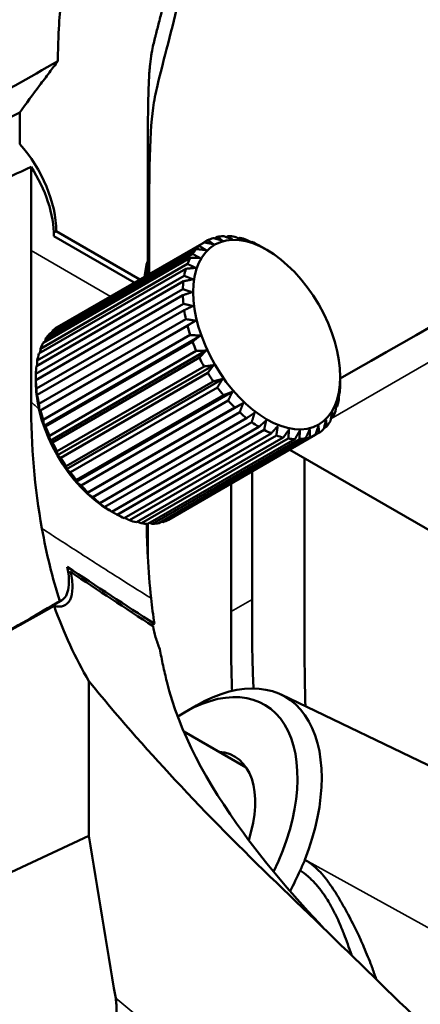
# Model space of a CAD drawing. Header units: millimetres. Extents: x 0 to 2100, y 0 to 1485.
# Tile 651 of 656: x 1581 to 1608, y 1245 to 1311. Entities that reach past the tile are written whole.
import ezdxf

# ---------------------------------------------------------------- set-up
doc = ezdxf.new("R2010")
doc.units = ezdxf.units.MM
doc.header["$LTSCALE"] = 5
doc.layers.add('Sichtbar (ISO)', color=7, linetype='Continuous', lineweight=50)
doc.layers.add('Sichtbar schmal (ISO)', color=7, linetype='Continuous', lineweight=35)

msp = doc.modelspace()

# ---------------------------------------------------------------- linework, layer by layer
at = {"layer": 'Sichtbar (ISO)'}
for p, q in [((1581.2841, 1295.7402), (1581.2841, 1301.3819)), ((1582.8191, 1296.9471), (1582.9862, 1297.0436)), ((1582.8232, 1296.7046), (1588.2321, 1293.5817)), ((1582.9862, 1297.0436), (1588.6072, 1293.7983)), ((1593.8377, 1296.6664), (1593.658, 1296.5626)), ((1594.5614, 1296.7231), (1594.4383, 1296.652)), ((1592.626, 1296.0571), (1582.7265, 1290.3417)), ((1592.9373, 1296.2982), (1583.0378, 1290.5828)), ((1593.1873, 1296.4426), (1592.9373, 1296.2982)), ((1595.3404, 1296.6113), (1595.2649, 1296.5676)), ((1596.1556, 1296.3336), (1596.1213, 1296.3138)), ((1581.2841, 1285.5513), (1581.2841, 1295.7402)), ((1592.1678, 1295.5196), (1582.2683, 1289.8041)), ((1592.4182, 1295.8468), (1582.5187, 1290.1314)), ((1597.1637, 1295.7984), (1597.1193, 1295.8241)), ((1591.8239, 1294.8431), (1581.9244, 1289.1276)), ((1592.0073, 1295.2485), (1582.1078, 1289.533)), ((1591.6027, 1294.0444), (1581.7032, 1288.3289)), ((1591.7146, 1294.5179), (1581.8151, 1288.8024)), ((1589.0739, 1294.0677), (1589.0739, 1294.5924)), ((1591.5474, 1293.6731), (1581.6479, 1287.9576)), ((1591.5098, 1293.1431), (1581.6103, 1287.4276)), ((1591.5098, 1292.7349), (1581.6103, 1287.0194)), ((1591.5474, 1292.1615), (1581.6479, 1286.446)), ((1591.6027, 1291.7263), (1581.7032, 1286.0108)), ((1591.7146, 1291.1236), (1581.8151, 1285.4081)), ((1592.3696, 1291.0175), (1581.8518, 1284.9451)), ((1591.8239, 1290.6723), (1581.9244, 1284.9568)), ((1592.0073, 1290.0551), (1582.1078, 1284.3396)), ((1592.6695, 1290.0084), (1582.1517, 1283.9359)), ((1592.1678, 1289.5987), (1582.2683, 1283.8832)), ((1592.4182, 1288.9823), (1582.5187, 1283.2668)), ((1593.079, 1289.0004), (1582.5612, 1282.928)), ((1592.626, 1288.532), (1582.7265, 1282.8165)), ((1592.9373, 1287.9315), (1583.0378, 1282.216)), ((1593.5879, 1288.0185), (1583.0701, 1281.946)), ((1593.1873, 1287.4985), (1583.2878, 1281.783)), ((1581.6074, 1286.817), (1581.6074, 1286.8683)), ((1593.5517, 1286.9287), (1583.6522, 1281.2132)), ((1594.1838, 1287.0867), (1583.6661, 1281.0143)), ((1602.1135, 1287.2252), (1602.1135, 1287.1739)), ((1593.8377, 1286.5236), (1583.9382, 1280.8081)), ((1594.852, 1286.2281), (1584.3343, 1280.1557)), ((1602.0729, 1286.0846), (1602.0386, 1286.0648)), ((1594.2464, 1285.9985), (1584.3469, 1280.283)), ((1594.5614, 1285.6313), (1584.6619, 1279.9158)), ((1595.576, 1285.4638), (1585.0583, 1279.3914)), ((1595.0042, 1285.1639), (1585.1047, 1279.4484)), ((1595.3404, 1284.8436), (1585.4409, 1279.1281)), ((1601.9058, 1285.2398), (1601.8302, 1285.1961)), ((1595.8064, 1284.4453), (1585.9069, 1278.7298)), ((1596.1556, 1284.1798), (1586.2561, 1278.4644)), ((1601.6131, 1284.5092), (1601.49, 1284.4381)), ((1596.6334, 1283.8606), (1586.7339, 1278.1451)), ((1596.987, 1283.6565), (1587.0875, 1277.941)), ((1597.4647, 1283.424), (1587.5653, 1277.7085)), ((1600.6831, 1283.4594), (1600.4331, 1283.3151)), ((1601.2022, 1283.9108), (1601.0225, 1283.8071)), ((1597.8139, 1283.2863), (1587.9145, 1277.5708)), ((1598.28, 1283.1464), (1588.3805, 1277.4309)), ((1598.6162, 1283.0784), (1588.7167, 1277.363)), ((1599.059, 1283.0346), (1589.1595, 1277.3191)), ((1599.374, 1283.038), (1589.4745, 1277.3226)), ((1599.7826, 1283.0913), (1589.8831, 1277.3758)), ((1600.0687, 1283.1661), (1590.1692, 1277.4506)), ((1600.4331, 1283.3151), (1590.5336, 1277.5996)), ((1614.0512, 1273.4741), (1598.7196, 1282.3258)), ((1599.709, 1270.1964), (1599.709, 1281.7545)), ((1596.1735, 1280.8558), (1596.1735, 1272.2376)), ((1594.7593, 1280.0393), (1594.7593, 1271.4212)), ((1586.5571, 1278.2438), (1586.6016, 1278.2181)), ((1589.1376, 1277.32), (1589.1376, 1275.3441)), ((1589.1451, 1275.193), (1589.1451, 1277.3197)), ((1582.6681, 1276.5888), (1582.6681, 1276.5888)), ((1583.4459, 1276.0845), (1583.4459, 1276.0845)), ((1584.2237, 1275.5823), (1584.2237, 1275.5823)), ((1583.9531, 1274.0867), (1583.797, 1273.9966)), ((1583.3561, 1272.1816), (1580.5396, 1270.5151)), ((1589.1376, 1272.4582), (1589.1376, 1272.4582)), ((1589.1451, 1272.4535), (1589.1451, 1272.4535)), ((1589.5933, 1270.5888), (1589.4234, 1270.489)), ((1585.18, 1266.7254), (1585.18, 1256.3007)), ((1598.1257, 1265.818), (1610.7168, 1259.7798)), ((1591.6115, 1264.6135), (1592.4278, 1265.0848)), ((1595.7715, 1260.9151), (1591.5672, 1263.3425)), ((1560.4321, 1244.7202), (1585.18, 1256.3007))]:
    msp.add_line(p, q, dxfattribs=at)
for centre, major_axis, ratio, start_param, end_param in [((1578.7436, 1299.4931), (-3, 5.1962), 0.5773498, 3.926991, 5.0660596), ((1462.2177, 1198.2912), (189.0699, 114.8038), 0.0226591, 0.4603744, 0.7241981), ((1578.6022, 1299.1665), (2.9847, -5.1697), 0.5773501, 0.7802815, 1.6677172), ((1596.8102, 1289.8788), (-3.75, 6.4952), 0.5773503, 6.0023656, 6.0927662), ((1596.8102, 1289.8788), (-3.75, 6.4952), 0.5773503, 5.8452859, 5.9356865), ((1596.8102, 1289.8788), (-3.75, 6.4952), 0.5773503, 0.0333395, 0.1237401), ((1596.8102, 1289.8788), (-3.75, 6.4952), 0.5773503, 6.1594452, 6.2498458), ((1596.8102, 1289.8788), (-3.75, 6.4952), 0.5773503, 5.6882063, 5.7786069), ((1596.8102, 1289.8788), (-3.75, 6.4952), 0.5773503, 5.5311267, 5.6215273), ((1596.8102, 1289.8788), (-3.75, 6.4952), 0.5773503, 0.1904191, 0.2808198), ((1593.1686, 1291.1648), (3, -5.1962), 0.5773503, 3.6046032, 3.8487324), ((1596.8102, 1289.8788), (-3.75, 6.4952), 0.5773503, 0.3474988, 0.4378994), ((1593.0979, 1290.7974), (-2.9847, 5.1697), 0.577349, 0.4786587, 0.6053511), ((1574.5262, 1280.4161), (-157.5262, -95.9065), 0.0226239, 4.6050938, 4.605599), ((1596.8102, 1289.8788), (3.75, -6.4952), 0.5773503, 3.6461711, 3.7365717), ((1596.8102, 1289.8788), (3.75, -6.4952), 0.5773503, 3.8032507, 3.8936513), ((1596.8102, 1289.8788), (3.75, -6.4952), 0.5773503, 3.9603303, 4.0507309), ((1596.8102, 1289.8788), (3.75, -6.4952), 0.5773503, 4.11741, 4.2078106), ((1586.9107, 1284.1634), (-3.75, 6.4952), 0.5773503, 0.1904191, 0.2808198), ((1586.9107, 1284.1634), (-3.75, 6.4952), 0.5773503, 0.0333395, 0.1237401), ((1596.8102, 1289.8788), (3.75, -6.4952), 0.5773503, 4.2744896, 4.3648902), ((1586.9107, 1284.1634), (-3.75, 6.4952), 0.5773503, 0.3474988, 0.4378994), ((1596.8102, 1289.8788), (3.75, -6.4952), 0.5773503, 4.4315692, 4.5219698), ((1586.9107, 1284.1634), (3.75, -6.4952), 0.5773503, 3.6461711, 3.7365717), ((1596.8102, 1289.8788), (3.75, -6.4952), 0.5773503, 4.5886489, 4.6790495), ((1586.9107, 1284.1634), (3.75, -6.4952), 0.5773503, 3.8032507, 3.8936513), ((1596.8102, 1289.8788), (3.75, -6.4952), 0.5773503, 4.7457285, 4.8361291), ((1586.5571, 1283.9592), (3.5, -6.0622), 0.5773503, 3.9269908, 5.4977871), ((1586.9107, 1284.1634), (3.75, -6.4952), 0.5773503, 3.9603303, 4.0507309), ((1596.8102, 1289.8788), (3.75, -6.4952), 0.5773503, 4.9028081, 4.9932087), ((1596.8102, 1289.8788), (-3.75, 6.4952), 0.5773503, 3.8032507, 3.8936513), ((1622.2849, 1305.819), (27.8439, 48.515), 0.6203488, 2.3173396, 2.5064258), ((1586.9107, 1284.1634), (3.75, -6.4952), 0.5773503, 4.11741, 4.2078106), ((1596.8102, 1289.8788), (3.75, -6.4952), 0.5773503, 5.0598878, 5.1502884), ((1596.8102, 1289.8788), (-3.75, 6.4952), 0.5773503, 3.6461711, 3.7365717), ((1586.9107, 1284.1634), (3.75, -6.4952), 0.5773503, 4.2744896, 4.3648902), ((1596.8102, 1289.8788), (3.75, -6.4952), 0.5773503, 5.2169674, 5.307368), ((1596.8102, 1289.8788), (3.75, -6.4952), 0.5773503, 0.3474988, 0.4378994), ((1596.8102, 1289.8788), (3.75, -6.4952), 0.5773503, 5.374047, 5.4644476), ((1596.8102, 1289.8788), (3.75, -6.4952), 0.5773503, 0.1904191, 0.2808198), ((1586.9107, 1284.1634), (3.75, -6.4952), 0.5773503, 4.4315692, 4.5219698), ((1596.8102, 1289.8788), (3.75, -6.4952), 0.5773503, 5.5311267, 5.6215273), ((1596.8102, 1289.8788), (3.75, -6.4952), 0.5773503, 0.0333395, 0.1237401), ((1586.9107, 1284.1634), (3.75, -6.4952), 0.5773503, 4.5886489, 4.6790495), ((1596.8102, 1289.8788), (3.75, -6.4952), 0.5773503, 5.6882063, 5.7786069), ((1596.8102, 1289.8788), (3.75, -6.4952), 0.5773503, 5.8452859, 5.9356865), ((1596.8102, 1289.8788), (3.75, -6.4952), 0.5773503, 6.0023656, 6.0927662), ((1596.8102, 1289.8788), (3.75, -6.4952), 0.5773503, 6.1594452, 6.2498458), ((1586.9107, 1284.1634), (3.75, -6.4952), 0.5773503, 4.7457285, 4.8361291), ((1586.9107, 1284.1634), (3.75, -6.4952), 0.5773503, 4.9028081, 4.9932087), ((1586.9107, 1284.1634), (3.75, -6.4952), 0.5773503, 5.0598878, 5.1502884), ((1586.9107, 1284.1634), (3.75, -6.4952), 0.5773503, 5.2169674, 5.307368), ((1586.9107, 1284.1634), (3.75, -6.4952), 0.5773503, 5.374047, 5.4644476), ((1586.9107, 1284.1634), (3.75, -6.4952), 0.5773503, 5.5311267, 5.6215273), ((1586.9107, 1284.1634), (3.75, -6.4952), 0.5773503, 5.6882063, 5.7786069), ((1586.9107, 1284.1634), (3.75, -6.4952), 0.5773503, 6.1594452, 6.2498458), ((1586.9107, 1284.1634), (3.75, -6.4952), 0.5773503, 5.8452859, 5.9356865), ((1586.9107, 1284.1634), (3.75, -6.4952), 0.5773503, 6.0023656, 6.0927662), ((1598.7971, 1345.0628), (143.1391, -109.0275), 0.3684818, 4.8844505, 4.9240703), ((1601.8449, 1336.55), (137.8141, -101.9128), 0.3582453, 4.8455329, 4.8847132), ((1511.3755, 1238.4143), (96.3784, 50.2292), 0.0446122, 5.4619417, 5.5300999), ((1632.4968, 1303.0898), (-30.7042, -53.1827), 0.5773444, 5.6153657, 5.6525638), ((1527.9059, 1246.6268), (125.7193, 67.7655), 0.0301987, 4.8621395, 5.1482024), ((1620.3323, 1306.8821), (26.6427, 48.6296), 0.6083522, 2.6465075, 2.7926316), ((1592.4278, 1255.3401), (5.9674, 10.3358), 0.5773503, 4.974141, 7.0685835), ((1591.6115, 1255.8114), (5.3902, 9.336), 0.5773503, 4.8367991, 7.1271034), ((1591.6115, 1255.8114), (3.375, 5.8457), 0.5773503, 5.0664792, 6.5561979)]:
    msp.add_ellipse(centre, major_axis=major_axis, ratio=ratio, start_param=start_param, end_param=end_param, dxfattribs=at)
msp.add_ellipse((1597.1637, 1290.083), major_axis=(-3.5, 6.0622), ratio=0.5773503, dxfattribs=at)
for points, knots in [([(1602.0836, 1323.0707), (1602.1089, 1323.048), (1602.1219, 1323.0362), (1602.1604, 1323.0012), (1602.1802, 1322.9832), (1602.2389, 1322.9295), (1602.2776, 1322.8937), (1602.3916, 1322.7876), (1602.466, 1322.7171), (1602.6813, 1322.5103), (1602.8223, 1322.3709), (1603.2064, 1321.9829), (1603.4515, 1321.7249), (1604.0709, 1321.0531), (1604.4493, 1320.6221), (1605.3444, 1319.5695), (1605.8319, 1318.9677), (1607.6556, 1316.6753), (1608.0026, 1316.174), (1611.8676, 1313.7713), (1614.1244, 1312.4697), (1628.3484, 1304.2575)], [0.0005658, 0.0005658, 0.0005658, 0.0005658, 0.0150402, 0.0150402, 0.0303745, 0.0303745, 0.0607231, 0.0607231, 0.120197, 0.120197, 0.234193, 0.234193, 0.4450737, 0.4450737, 0.7886142, 0.7886142, 1.2936171, 1.2936171, 2.5280241, 2.5280241, 3.2720462, 3.2720462, 3.2720462, 3.2720462]), ([(1583.0925, 1308.5128), (1583.1245, 1310.9347), (1583.2037, 1311.8873), (1583.6198, 1313.8091), (1584.1421, 1315.4755), (1584.8659, 1318.2829)], [0, 0, 0, 0, 0.8835069, 0.8835069, 1.8796636, 1.8796636, 1.8796636, 1.8796636]), ([(1589.2383, 1294.23), (1589.2386, 1301.7088), (1589.2462, 1303.8195), (1589.7325, 1306.7557), (1589.9694, 1307.5801), (1590.7806, 1310.7369), (1591.0303, 1311.7323), (1591.4354, 1313.4343), (1591.595, 1314.1309), (1591.8291, 1315.2178), (1591.9153, 1315.6337), (1592.0379, 1316.2606), (1592.08, 1316.4834), (1592.1614, 1316.9326), (1592.2006, 1317.1595), (1592.2375, 1317.3865)], [-2.8529641, -2.8529641, -2.8529641, -2.8529641, -1.564765, -1.564765, -0.8660047, -0.8660047, -0.524183, -0.524183, -0.2902449, -0.2902449, -0.1513618, -0.1513618, -0.0775554, -0.0775554, -0.0006929, -0.0006929, -0.0006929, -0.0006929]), ([(1589.1445, 1295.0403), (1589.1445, 1299.1139), (1589.1425, 1300.2773), (1589.1513, 1303.5751), (1589.1594, 1305.2794), (1589.2048, 1306.832), (1589.2223, 1307.2821), (1589.2609, 1307.8453), (1589.2725, 1307.9926), (1589.3079, 1308.3688), (1589.3352, 1308.6015), (1589.386, 1308.9307), (1589.4013, 1309.0218), (1589.4486, 1309.2812), (1589.4826, 1309.4448), (1589.5557, 1309.7657), (1589.5934, 1309.9192), (1589.6491, 1310.1403), (1589.6675, 1310.2124), (1589.7199, 1310.4166), (1589.7557, 1310.5544), (1589.8571, 1310.9451), (1589.9415, 1311.2701), (1590.162, 1312.1206), (1590.2875, 1312.6084), (1590.5625, 1313.6927), (1590.7045, 1314.2622), (1590.8431, 1314.8319)], [0.000001, 0.000001, 0.000001, 0.000001, 1.4967487, 1.4967487, 2.4000346, 2.4000346, 2.7136177, 2.7136177, 2.8221742, 2.8221742, 2.9912697, 2.9912697, 3.0561734, 3.0561734, 3.1736405, 3.1736405, 3.2786354, 3.2786354, 3.3282765, 3.3282765, 3.42235, 3.42235, 3.5514119, 3.5514119, 3.7621742, 3.7621742, 3.9978226, 3.9978226, 3.9978226, 3.9978226]), ([(1559.872, 1295.5206), (1563.7593, 1297.6481), (1567.6475, 1299.7991), (1575.3873, 1304.1292), (1579.2405, 1306.3088), (1583.0925, 1308.5128)], [-3.2011524, -3.2011524, -3.2011524, -3.2011524, -1.593453, -1.593453, -0.0000034, -0.0000034, -0.0000034, -0.0000034]), ([(1580.5193, 1305.0551), (1580.9597, 1305.6535), (1581.4173, 1306.273), (1582.0731, 1307.1551), (1582.2991, 1307.4579), (1582.7077, 1308.003), (1582.902, 1308.2613), (1583.0925, 1308.5128)], [-0.69295705, -0.69295705, -0.69295705, -0.69295705, -0.33297623, -0.33297623, -0.15283474, -0.15283474, -0.00000677, -0.00000677, -0.00000677, -0.00000677]), ([(1552.4521, 1290.5764), (1557.181, 1292.9494), (1561.913, 1295.3559), (1571.2677, 1300.1814), (1575.8943, 1302.601), (1580.5193, 1305.0551)], [0.000208, 0.000208, 0.000208, 0.000208, 1.9410611, 1.9410611, 3.8382398, 3.8382398, 3.8382398, 3.8382398]), ([(1580.5193, 1305.0551), (1580.5191, 1304.7206), (1580.519, 1304.3752), (1580.519, 1304.0189), (1580.5189, 1303.6627), (1580.5189, 1303.2956), (1580.5189, 1302.9176)], [0, 0, 0, 0, 0.5, 0.5, 0.5, 1, 1, 1, 1]), ([(1589.2383, 1294.23), (1589.2282, 1294.6344), (1589.2181, 1294.9744), (1589.1978, 1295.5101), (1589.1876, 1295.6968), (1589.1723, 1295.8024), (1589.1665, 1295.7922), (1589.1544, 1295.6179), (1589.1485, 1295.4009), (1589.1445, 1295.0403)], [0.000001, 0.000001, 0.000001, 0.000001, 0.23265606, 0.23265606, 0.48203967, 0.48203967, 0.64433375, 0.64433375, 0.86389859, 0.86389859, 0.86389859, 0.86389859]), ([(1589.1608, 1294.1179), (1589.1582, 1294.2166), (1589.1555, 1294.3107), (1589.1484, 1294.553), (1589.1439, 1294.6919), (1589.1395, 1294.8148)], [-0.16527118, -0.16527118, -0.16527118, -0.16527118, -0.10451498, -0.10451498, -0.000001, -0.000001, -0.000001, -0.000001]), ([(1583.224, 1272.1202), (1582.9751, 1272.8977), (1582.7498, 1273.6951), (1582.3465, 1275.3273), (1582.1687, 1276.1619), (1582.0148, 1277.014)], [0.000001, 0.000001, 0.000001, 0.000001, 0.34802593, 0.34802593, 0.69605071, 0.69605071, 0.69605071, 0.69605071]), ([(1589.374, 1272.31), (1589.2741, 1273.2292), (1589.199, 1274.1661), (1589.1109, 1275.8448), (1589.0873, 1276.5796), (1589.0781, 1277.323)], [-0.72289837, -0.72289837, -0.72289837, -0.72289837, -0.36144968, -0.36144968, -0.08631316, -0.08631316, -0.08631316, -0.08631316]), ([(1583.7231, 1274.4305), (1583.7861, 1274.1237), (1583.8231, 1273.84), (1583.8463, 1273.3164), (1583.8304, 1273.0804), (1583.7441, 1272.6759), (1583.6734, 1272.5089), (1583.4828, 1272.2569), (1583.365, 1272.1697), (1583.224, 1272.1202)], [0.000001, 0.000001, 0.000001, 0.000001, 0.12811001, 0.12811001, 0.26162597, 0.26162597, 0.39654877, 0.39654877, 0.52690575, 0.52690575, 0.52690575, 0.52690575]), ([(1582.8332, 1271.7922), (1583.0825, 1271.7315), (1583.2973, 1271.7327), (1583.6658, 1271.8631), (1583.8128, 1272.0016), (1584.0139, 1272.4139), (1584.0674, 1272.6862), (1584.0757, 1273.3279), (1584.0366, 1273.6873), (1583.9531, 1274.0867)], [-0.69573325, -0.69573325, -0.69573325, -0.69573325, -0.52824951, -0.52824951, -0.34819088, -0.34819088, -0.1682539, -0.1682539, -0.000001, -0.000001, -0.000001, -0.000001]), ([(1596.1735, 1272.2376), (1596.1735, 1270.9513), (1596.1736, 1269.0155), (1596.2321, 1266.9993), (1596.2662, 1266.2837), (1596.2686, 1266.2345)], [0, 0, 0, 0, 0.07504599, 0.11292292, 0.11571334, 0.11571334, 0.11571334, 0.11571334]), ([(1594.7593, 1271.4212), (1594.7593, 1270.1348), (1594.7594, 1268.3626), (1594.8073, 1266.5638), (1594.8262, 1266.0677)], [0, 0, 0, 0, 0.07504599, 0.10338057, 0.10338057, 0.10338057, 0.10338057]), ([(1589.5072, 1270.4348), (1589.5451, 1270.1915), (1589.6025, 1269.9389), (1589.6776, 1269.6801), (1589.7528, 1269.4214), (1589.8459, 1269.1565), (1589.9549, 1268.8885)], [0, 0, 0, 0, 0.5, 0.5, 0.5, 1, 1, 1, 1]), ([(1599.7735, 1265.0278), (1599.7726, 1265.0503), (1599.7471, 1265.7326), (1599.7115, 1267.4636), (1599.7102, 1269.1532), (1599.709, 1270.1964)], [0.900188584, 0.900188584, 0.900188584, 0.900188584, 0.901472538, 0.939174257, 1, 1, 1, 1]), ([(1589.9549, 1268.8885), (1590.0247, 1268.5171), (1590.0991, 1268.1492), (1590.2568, 1267.4211), (1590.3401, 1267.0607), (1590.4278, 1266.7042)], [0.000001, 0.000001, 0.000001, 0.000001, 0.15417146, 0.15417146, 0.30834195, 0.30834195, 0.30834195, 0.30834195]), ([(1597.815, 1253.1447), (1595.4688, 1255.4053), (1593.1734, 1257.723), (1588.965, 1262.2452), (1587.0151, 1264.4656), (1585.18, 1266.7254)], [0.0000022, 0.0000022, 0.0000022, 0.0000022, 0.9975668, 0.9975668, 1.912135, 1.912135, 1.912135, 1.912135]), ([(1601.0389, 1250.0318), (1599.0626, 1252.1392), (1597.2005, 1254.2947), (1593.1078, 1259.8787), (1591.2614, 1263.3178), (1590.4278, 1266.7042)], [0.5576509, 0.5576509, 0.5576509, 0.5576509, 1.4467665, 1.4467665, 2.8138016, 2.8138016, 2.8138016, 2.8138016]), ([(1599.4113, 1253.9681), (1599.4673, 1254.0856), (1599.5221, 1254.2036), (1599.6304, 1254.4431), (1599.684, 1254.565), (1599.736, 1254.687)], [-0.080692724, -0.080692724, -0.080692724, -0.080692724, -0.041161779, -0.041161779, -0.000513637, -0.000513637, -0.000513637, -0.000513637]), ([(1599.7543, 1254.6766), (1599.8723, 1254.6108), (1599.993, 1254.5313), (1600.115, 1254.4407), (1600.1893, 1254.3856), (1600.2641, 1254.3263), (1600.3398, 1254.2622), (1600.3921, 1254.2178), (1600.4448, 1254.171), (1600.4981, 1254.1216), (1600.62, 1254.0083), (1600.7443, 1253.8812), (1600.8713, 1253.7386), (1600.8798, 1253.729), (1600.8883, 1253.7194), (1600.8969, 1253.7096), (1601.0327, 1253.5552), (1601.1714, 1253.3829), (1601.3129, 1253.1911), (1601.325, 1253.1747), (1601.3372, 1253.1582), (1601.3493, 1253.1415), (1601.4792, 1252.9631), (1601.6116, 1252.7682), (1601.7473, 1252.5554), (1601.7603, 1252.5349), (1601.7734, 1252.5143), (1601.7865, 1252.4935), (1601.9202, 1252.2816), (1602.0569, 1252.053), (1602.1937, 1251.8151), (1602.1961, 1251.8109), (1602.1985, 1251.8067), (1602.2009, 1251.8026), (1602.3299, 1251.578), (1602.4591, 1251.3452), (1602.5827, 1251.1165), (1602.6054, 1251.0746), (1602.6278, 1251.0329), (1602.6501, 1250.9913), (1602.7577, 1250.7903), (1602.8602, 1250.5943), (1602.9578, 1250.4028), (1602.9905, 1250.3386), (1603.0227, 1250.2749), (1603.0543, 1250.2117), (1603.1464, 1250.0276), (1603.2339, 1249.8476), (1603.317, 1249.6719), (1603.3476, 1249.6073), (1603.3775, 1249.5433), (1603.4069, 1249.4799), (1603.4953, 1249.2893), (1603.5785, 1249.1039), (1603.6572, 1248.9237), (1603.676, 1248.8807), (1603.6945, 1248.838), (1603.7128, 1248.7956)], [0.00084666, 0.00084666, 0.00084666, 0.00084666, 0.02857143, 0.02857143, 0.02857143, 0.04545548, 0.04545548, 0.04545548, 0.05714286, 0.05714286, 0.05714286, 0.08391635, 0.08391635, 0.08391635, 0.08571429, 0.08571429, 0.08571429, 0.11428571, 0.11428571, 0.11428571, 0.11673216, 0.11673216, 0.11673216, 0.14285714, 0.14285714, 0.14285714, 0.1453671, 0.1453671, 0.1453671, 0.17097966, 0.17097966, 0.17097966, 0.17142857, 0.17142857, 0.17142857, 0.19557747, 0.19557747, 0.19557747, 0.2, 0.2, 0.2, 0.22140096, 0.22140096, 0.22140096, 0.22857143, 0.22857143, 0.22857143, 0.24946599, 0.24946599, 0.24946599, 0.25714286, 0.25714286, 0.25714286, 0.28021234, 0.28021234, 0.28021234, 0.28571429, 0.28571429, 0.28571429, 0.28571429]), ([(1601.6909, 1251.2028), (1601.5731, 1251.4337), (1601.4494, 1251.6592), (1601.3186, 1251.8769), (1601.2377, 1252.0117), (1601.1541, 1252.1435), (1601.0678, 1252.2716), (1601.0146, 1252.3504), (1600.9604, 1252.4279), (1600.9052, 1252.5038), (1600.7602, 1252.7029), (1600.6078, 1252.8913), (1600.4486, 1253.0676), (1600.3697, 1253.155), (1600.2892, 1253.2394), (1600.2069, 1253.3207), (1600.1232, 1253.4035), (1600.0375, 1253.483), (1599.9502, 1253.5591), (1599.7771, 1253.7098), (1599.597, 1253.847), (1599.4113, 1253.9681)], [0.81542265, 0.81542265, 0.81542265, 0.81542265, 0.85233812, 0.85233812, 0.85233812, 0.8751878, 0.8751878, 0.8751878, 0.8892536, 0.8892536, 0.8892536, 0.92616907, 0.92616907, 0.92616907, 0.94445794, 0.94445794, 0.94445794, 0.96308454, 0.96308454, 0.96308454, 0.99999998, 0.99999998, 0.99999998, 0.99999998]), ([(1597.815, 1253.1447), (1602.4846, 1248.6451), (1607.1344, 1244.1184), (1616.4126, 1234.9929), (1621.0406, 1230.3941), (1625.648, 1225.7687)], [-3.9790469, -3.9790469, -3.9790469, -3.9790469, -1.9935268, -1.9935268, -0.0000973, -0.0000973, -0.0000973, -0.0000973]), ([(1602.8877, 1248.2384), (1602.8868, 1248.241), (1602.8859, 1248.2436), (1602.8851, 1248.2463), (1602.8788, 1248.2646), (1602.8726, 1248.2829), (1602.8664, 1248.3011), (1602.786, 1248.5367), (1602.7037, 1248.7719), (1602.6186, 1249.0064), (1602.5357, 1249.235), (1602.4502, 1249.4629), (1602.3619, 1249.6882), (1602.3526, 1249.7121), (1602.3432, 1249.736), (1602.3337, 1249.7598), (1602.2354, 1250.0084), (1602.1336, 1250.2536), (1602.0269, 1250.4945), (1601.9462, 1250.6766), (1601.8627, 1250.8561), (1601.7759, 1251.0328), (1601.7479, 1251.0897), (1601.7196, 1251.1464), (1601.6909, 1251.2028)], [0.66738085, 0.66738085, 0.66738085, 0.66738085, 0.66776077, 0.66776077, 0.66776077, 0.67042158, 0.67042158, 0.67042158, 0.70467624, 0.70467624, 0.70467624, 0.73805532, 0.73805532, 0.73805532, 0.74159171, 0.74159171, 0.74159171, 0.77850718, 0.77850718, 0.77850718, 0.80641812, 0.80641812, 0.80641812, 0.81542265, 0.81542265, 0.81542265, 0.81542265]), ([(1603.7128, 1248.7956), (1603.8077, 1248.5753), (1603.8961, 1248.3626), (1603.9794, 1248.1558), (1604.0627, 1247.9489), (1604.1409, 1247.7479), (1604.2141, 1247.5527), (1604.2364, 1247.493), (1604.2583, 1247.4338), (1604.2798, 1247.3751), (1604.3286, 1247.2417), (1604.3753, 1247.1103), (1604.4209, 1246.9791), (1604.4609, 1246.8644), (1604.5, 1246.7498), (1604.5391, 1246.6333)], [0.28571429, 0.28571429, 0.28571429, 0.28571429, 0.31428571, 0.31428571, 0.31428571, 0.34285714, 0.34285714, 0.34285714, 0.35159109, 0.35159109, 0.35159109, 0.37142857, 0.37142857, 0.37142857, 0.38876555, 0.38876555, 0.38876555, 0.38876555]), ([(1586.0753, 1242.1441), (1586.1701, 1242.2268), (1586.2604, 1242.3195), (1586.4318, 1242.5273), (1586.5112, 1242.641), (1586.725, 1243.0031), (1586.831, 1243.2638), (1586.9896, 1243.834), (1587.0317, 1244.1397), (1587.0559, 1244.752), (1587.0326, 1245.0615), (1586.9848, 1245.3517)], [0.00000346, 0.00000346, 0.00000346, 0.00000346, 0.041638, 0.041638, 0.08419496, 0.08419496, 0.16866244, 0.16866244, 0.2642983, 0.2642983, 0.36823084, 0.36823084, 0.36823084, 0.36823084])]:
    msp.add_open_spline(points, degree=3, knots=knots, dxfattribs=at)
for points in [[(1581.2841, 1301.3819), (1580.416, 1300.9825), (1579.5478, 1300.5809), (1578.6795, 1300.1776)], [(1589.0739, 1294.5924), (1589.0747, 1294.6758), (1589.0757, 1294.752), (1589.0767, 1294.8215)], [(1589.132, 1295.0035), (1589.1345, 1294.9461), (1589.137, 1294.883), (1589.1395, 1294.8148)], [(1586.9848, 1245.3517), (1586.3838, 1249.0017), (1585.7822, 1252.6514), (1585.18, 1256.3007)], [(1599.4113, 1253.9681), (1599.2038, 1253.4989), (1598.9774, 1253.0349), (1598.7338, 1252.5789)]]:
    msp.add_open_spline(points, degree=3, dxfattribs=at)
for points, weights in [([(1594.1838, 1296.4175), (1594.0174, 1296.5391), (1593.8377, 1296.6664)], [1.06016804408, 1.06956515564, 1.07777355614]), ([(1594.2464, 1296.7196), (1594.5597, 1296.6097), (1594.852, 1296.5046)], [1.07777355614, 1.06956515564, 1.06016804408]), ([(1594.852, 1296.5046), (1594.7125, 1296.6114), (1594.5614, 1296.7231)], [1.06016804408, 1.06956515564, 1.07777355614]), ([(1595.0042, 1296.6792), (1595.3001, 1296.5532), (1595.576, 1296.4329)], [1.07777355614, 1.06956515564, 1.06016804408]), ([(1593.079, 1295.7796), (1592.8607, 1295.9151), (1592.626, 1296.0571)], [1.06016804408, 1.06956515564, 1.07777355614]), ([(1592.9373, 1296.2982), (1593.2738, 1296.235), (1593.5879, 1296.1739)], [1.07777355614, 1.06956515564, 1.06016804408]), ([(1593.5879, 1296.1739), (1593.395, 1296.305), (1593.1873, 1296.4426)], [1.06016804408, 1.06956515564, 1.07777355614]), ([(1593.5517, 1296.5916), (1593.8787, 1296.5028), (1594.1838, 1296.4175)], [1.07777355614, 1.06956515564, 1.06016804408]), ([(1595.576, 1296.4329), (1595.4632, 1296.5202), (1595.3404, 1296.6113)], [1.06016804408, 1.06956515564, 1.07777355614]), ([(1595.8064, 1296.4714), (1596.0817, 1296.3346), (1596.3381, 1296.2041)], [1.07777355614, 1.06956515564, 1.06016804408]), ([(1596.3381, 1296.2041), (1596.251, 1296.2678), (1596.1556, 1296.3336)], [1.06016804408, 1.06956515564, 1.07777355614]), ([(1596.6334, 1296.1012), (1596.8851, 1295.9593), (1597.1193, 1295.8241)], [1.07777355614, 1.06956515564, 1.06016804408]), ([(1592.6695, 1295.2445), (1592.4276, 1295.3787), (1592.1678, 1295.5196)], [1.06016804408, 1.06956515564, 1.07777355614]), ([(1592.4182, 1295.8468), (1592.7599, 1295.8131), (1593.079, 1295.7796)], [1.07777355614, 1.06956515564, 1.06016804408]), ([(1592.3696, 1294.5816), (1592.1064, 1294.7093), (1591.8239, 1294.8431)], [1.06016804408, 1.06956515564, 1.07777355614]), ([(1592.0073, 1295.2485), (1592.3498, 1295.2473), (1592.6695, 1295.2445)], [1.07777355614, 1.06956515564, 1.06016804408]), ([(1592.1866, 1293.8073), (1591.9049, 1293.9231), (1591.6027, 1294.0444)], [1.06016804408, 1.06956515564, 1.07777355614]), ([(1591.7146, 1294.5179), (1592.0534, 1294.5515), (1592.3696, 1294.5816)], [1.07777355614, 1.06956515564, 1.06016804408]), ([(1591.5474, 1293.6731), (1591.8781, 1293.7431), (1592.1866, 1293.8073)], [1.07777355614, 1.06956515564, 1.06016804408]), ([(1592.1252, 1292.9407), (1591.8282, 1293.0397), (1591.5098, 1293.1431)], [1.06016804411, 1.06956515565, 1.07777355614]), ([(1591.5098, 1292.7349), (1591.8282, 1292.8417), (1592.1252, 1292.9407)], [1.07777355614, 1.06956515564, 1.0601680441]), ([(1592.1866, 1292.0031), (1591.8781, 1292.0807), (1591.5474, 1292.1615)], [1.06016804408, 1.06956515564, 1.07777355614]), ([(1591.6027, 1291.7263), (1591.9049, 1291.8697), (1592.1866, 1292.0031)], [1.07777355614, 1.06956515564, 1.06016804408]), ([(1592.3696, 1291.0175), (1592.0534, 1291.0698), (1591.7146, 1291.1236)], [1.06016804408, 1.06956515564, 1.07777355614]), ([(1591.8239, 1290.6723), (1592.1064, 1290.8509), (1592.3696, 1291.0175)], [1.07777355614, 1.06956515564, 1.06016804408]), ([(1582.7265, 1290.3417), (1582.7124, 1290.2881), (1582.6984, 1290.2351)], [1.07777355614, 1.07642300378, 1.07504027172]), ([(1592.6695, 1290.0084), (1592.3498, 1290.0319), (1592.0073, 1290.0551)], [1.06016804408, 1.06956515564, 1.07777355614]), ([(1582.2683, 1289.8041), (1582.2493, 1289.7031), (1582.2309, 1289.6041)], [1.07777355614, 1.07521895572, 1.07254922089]), ([(1592.1678, 1289.5987), (1592.4276, 1289.8105), (1592.6695, 1290.0084)], [1.07777355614, 1.06956515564, 1.06016804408]), ([(1581.9244, 1289.1276), (1581.907, 1288.9848), (1581.8907, 1288.8461)], [1.07777355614, 1.07408625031, 1.07015907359]), ([(1593.079, 1289.0004), (1592.7599, 1288.9924), (1592.4182, 1288.9823)], [1.06016804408, 1.06956515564, 1.07777355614]), ([(1592.626, 1288.532), (1592.8607, 1288.7741), (1593.079, 1289.0004)], [1.07777355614, 1.06956515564, 1.06016804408]), ([(1581.7032, 1288.3289), (1581.6921, 1288.1498), (1581.6822, 1287.9774)], [1.07777355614, 1.07296548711, 1.06774956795]), ([(1581.6103, 1287.4276), (1581.6074, 1287.1387), (1581.6074, 1286.8683)], [1.07777355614, 1.06956515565, 1.0601680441]), ([(1593.5879, 1288.0185), (1593.2738, 1287.9771), (1592.9373, 1287.9315)], [1.06016804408, 1.06956515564, 1.07777355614]), ([(1593.1873, 1287.4985), (1593.395, 1287.7671), (1593.5879, 1288.0185)], [1.07777355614, 1.06956515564, 1.06016804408]), ([(1581.6074, 1286.8683), (1581.6074, 1286.9407), (1581.6103, 1287.0194)], [1.06016804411, 1.06956515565, 1.07777355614]), ([(1594.1838, 1287.0867), (1593.8787, 1287.0109), (1593.5517, 1286.9287)], [1.06016804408, 1.06956515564, 1.07777355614]), ([(1593.8377, 1286.5236), (1594.0174, 1286.8144), (1594.1838, 1287.0867)], [1.07777355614, 1.06956515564, 1.06016804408]), ([(1602.1135, 1287.1739), (1602.1135, 1286.9035), (1602.1105, 1286.6146)], [1.06016804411, 1.06956515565, 1.07777355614]), ([(1581.6479, 1286.446), (1581.6573, 1286.1798), (1581.6689, 1285.9306)], [1.07777355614, 1.06956515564, 1.06016804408]), ([(1594.852, 1286.2281), (1594.5597, 1286.1176), (1594.2464, 1285.9985)], [1.06016804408, 1.06956515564, 1.07777355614]), ([(1594.5614, 1285.6313), (1594.7125, 1285.9395), (1594.852, 1286.2281)], [1.07777355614, 1.06956515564, 1.06016804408]), ([(1602.052, 1286.3073), (1602.0368, 1286.02), (1602.0176, 1285.7133)], [1.06016804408, 1.06956515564, 1.07777355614]), ([(1602.0729, 1286.0846), (1602.0636, 1286.2001), (1602.052, 1286.3073)], [1.07777355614, 1.06956515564, 1.06016804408]), ([(1581.6689, 1285.9306), (1581.6841, 1285.9687), (1581.7032, 1286.0108)], [1.06016804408, 1.06956515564, 1.07777355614]), ([(1581.8151, 1285.4081), (1581.8326, 1285.1689), (1581.8518, 1284.9451)], [1.07777355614, 1.06956515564, 1.06016804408]), ([(1595.576, 1285.4638), (1595.3001, 1285.3192), (1595.0042, 1285.1639)], [1.06016804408, 1.06956515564, 1.07777355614]), ([(1595.3404, 1284.8436), (1595.4632, 1285.1638), (1595.576, 1285.4638)], [1.07777355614, 1.06956515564, 1.06016804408]), ([(1601.8691, 1285.533), (1601.8353, 1285.2339), (1601.7965, 1284.9146)], [1.06016804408, 1.06956515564, 1.07777355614]), ([(1601.9058, 1285.2398), (1601.8883, 1285.3916), (1601.8691, 1285.533)], [1.07777355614, 1.06956515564, 1.06016804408]), ([(1581.8518, 1284.9451), (1581.8856, 1284.95), (1581.9244, 1284.9568)], [1.06016804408, 1.06956515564, 1.07777355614]), ([(1596.3381, 1284.8126), (1596.0817, 1284.6353), (1595.8064, 1284.4453)], [1.06016804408, 1.06956515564, 1.07777355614]), ([(1596.1556, 1284.1798), (1596.251, 1284.5065), (1596.3381, 1284.8126)], [1.07777355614, 1.06956515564, 1.06016804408]), ([(1601.5692, 1284.8701), (1601.514, 1284.5644), (1601.4526, 1284.2381)], [1.06016804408, 1.06956515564, 1.07777355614]), ([(1601.6131, 1284.5092), (1601.5919, 1284.6959), (1601.5692, 1284.8701)], [1.07777355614, 1.06956515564, 1.06016804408]), ([(1582.1078, 1284.3396), (1582.129, 1284.1309), (1582.1517, 1283.9359)], [1.07777355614, 1.06956515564, 1.06016804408]), ([(1597.1193, 1284.2905), (1596.8851, 1284.0828), (1596.6334, 1283.8606)], [1.06016804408, 1.06956515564, 1.07777355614]), ([(1596.987, 1283.6565), (1597.0566, 1283.9838), (1597.1193, 1284.2905)], [1.07777355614, 1.06956515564, 1.06016804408]), ([(1601.1597, 1284.335), (1601.0809, 1284.0281), (1600.9944, 1283.7005)], [1.06016804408, 1.06956515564, 1.07777355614]), ([(1601.2022, 1283.9108), (1601.1817, 1284.1301), (1601.1597, 1284.335)], [1.07777355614, 1.06956515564, 1.06016804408]), ([(1582.1517, 1283.9359), (1582.2068, 1283.9095), (1582.2683, 1283.8832)], [1.06016804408, 1.06956515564, 1.07777355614]), ([(1597.9006, 1283.9105), (1597.6906, 1283.6754), (1597.4647, 1283.424)], [1.06016804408, 1.06956515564, 1.07777355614]), ([(1597.8139, 1283.2863), (1597.86, 1283.6086), (1597.9006, 1283.9105)], [1.07777355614, 1.06956515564, 1.06016804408]), ([(1598.6626, 1283.6818), (1598.4785, 1283.423), (1598.28, 1283.1464)], [1.06016804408, 1.06956515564, 1.07777355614]), ([(1598.6162, 1283.0784), (1598.6415, 1283.39), (1598.6626, 1283.6818)], [1.07777355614, 1.06956515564, 1.06016804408]), ([(1599.3866, 1283.6101), (1599.2292, 1283.3318), (1599.059, 1283.0346)], [1.06016804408, 1.06956515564, 1.07777355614]), ([(1599.374, 1283.038), (1599.3819, 1283.3335), (1599.3866, 1283.6101)], [1.07777355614, 1.06956515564, 1.06016804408]), ([(1600.0548, 1283.6971), (1599.9242, 1283.4041), (1599.7826, 1283.0913)], [1.06016804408, 1.06956515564, 1.07777355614]), ([(1600.0687, 1283.1661), (1600.063, 1283.4404), (1600.0548, 1283.6971)], [1.07777355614, 1.06956515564, 1.06016804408]), ([(1600.6507, 1283.9407), (1600.5466, 1283.6381), (1600.4331, 1283.3151)], [1.06016804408, 1.06956515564, 1.07777355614]), ([(1600.6831, 1283.4594), (1600.6679, 1283.7081), (1600.6507, 1283.9407)], [1.07777355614, 1.06956515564, 1.06016804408]), ([(1582.5187, 1283.2668), (1582.5392, 1283.0915), (1582.5612, 1282.928)], [1.07777355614, 1.06956515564, 1.06016804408]), ([(1582.5612, 1282.928), (1582.6399, 1282.8731), (1582.7265, 1282.8165)], [1.06016804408, 1.06956515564, 1.07777355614]), ([(1583.0378, 1282.216), (1583.053, 1282.0761), (1583.0701, 1281.946)], [1.07777355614, 1.06956515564, 1.06016804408]), ([(1583.0701, 1281.946), (1583.1743, 1281.8661), (1583.2878, 1281.783)], [1.06016804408, 1.06956515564, 1.07777355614]), ([(1583.6522, 1281.2132), (1583.6579, 1281.1099), (1583.6661, 1281.0143)], [1.07777355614, 1.06956515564, 1.06016804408]), ([(1583.6661, 1281.0143), (1583.7966, 1280.9135), (1583.9382, 1280.8081)], [1.06016804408, 1.06956515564, 1.07777355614]), ([(1584.3469, 1280.283), (1584.3389, 1280.2166), (1584.3343, 1280.1557)], [1.07777355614, 1.06956515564, 1.06016804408]), ([(1584.3343, 1280.1557), (1584.4917, 1280.0385), (1584.6619, 1279.9158)], [1.06016804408, 1.06956515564, 1.07777355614]), ([(1585.1047, 1279.4484), (1585.0793, 1279.4182), (1585.0583, 1279.3914)], [1.07777355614, 1.06956515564, 1.06016804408]), ([(1585.0583, 1279.3914), (1585.2424, 1279.2629), (1585.4409, 1279.1281)], [1.06016804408, 1.06956515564, 1.07777355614]), ([(1585.8203, 1278.7402), (1586.0302, 1278.6056), (1586.2561, 1278.4644)], [1.06016804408, 1.06956515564, 1.07777355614]), ([(1585.9069, 1278.7298), (1585.8609, 1278.7343), (1585.8203, 1278.7402)], [1.07777355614, 1.06956515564, 1.06016804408]), ([(1586.6016, 1278.2181), (1586.8358, 1278.0829), (1587.0875, 1277.941)], [1.06016804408, 1.06956515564, 1.07777355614]), ([(1586.7339, 1278.1451), (1586.6643, 1278.1819), (1586.6016, 1278.2181)], [1.07777355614, 1.06956515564, 1.06016804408]), ([(1587.5995, 1277.7284), (1587.7537, 1277.6507), (1587.9145, 1277.5708)], [1.06774956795, 1.07296548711, 1.07777355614]), ([(1588.456, 1277.4746), (1588.5843, 1277.4194), (1588.7167, 1277.363)], [1.07015907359, 1.07408625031, 1.07777355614]), ([(1590.0629, 1277.4795), (1590.1157, 1277.4651), (1590.1692, 1277.4506)], [1.07504027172, 1.07642300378, 1.07777355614]), ([(1589.2826, 1277.3902), (1589.3775, 1277.3566), (1589.4745, 1277.3226)], [1.07254922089, 1.07521895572, 1.07777355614])]:
    msp.add_rational_spline(points, weights, degree=2, dxfattribs=at)
at = {"layer": 'Sichtbar schmal (ISO)'}
for p, q in [((1633.0667, 1302.6466), (1601.4854, 1284.4131)), ((1586.6273, 1292.6552), (1581.2841, 1295.7402)), ((1594.7593, 1271.4212), (1596.1735, 1272.2376)), ((1612.4737, 1247.6521), (1599.745, 1254.6825))]:
    msp.add_line(p, q, dxfattribs=at)
msp.add_open_spline([(1581.2841, 1285.5513), (1581.4633, 1285.3809), (1581.6416, 1285.208), (1581.8202, 1285.036)], degree=3, dxfattribs=at)
for points, knots in [([(1589.374, 1272.31), (1588.5593, 1272.8204), (1586.9279, 1273.8492), (1584.4747, 1275.4173), (1582.8354, 1276.479), (1582.0148, 1277.014)], [0.00000001, 0.00000001, 0.00000001, 0.00000001, 0.33333333, 0.66666667, 1, 1, 1, 1]), ([(1613.2261, 1223.5568), (1610.3228, 1226.0193), (1607.4154, 1228.4682), (1604.5038, 1230.9036), (1601.5922, 1233.3389), (1598.6763, 1235.7606), (1595.7565, 1238.1686), (1592.8366, 1240.5767), (1589.9127, 1242.971), (1586.9848, 1245.3517)], [0, 0, 0, 0, 0.3333333, 0.3333333, 0.3333333, 0.6666667, 0.6666667, 0.6666667, 1, 1, 1, 1])]:
    msp.add_open_spline(points, degree=3, knots=knots, dxfattribs=at)

doc.saveas('drawing.dxf')
